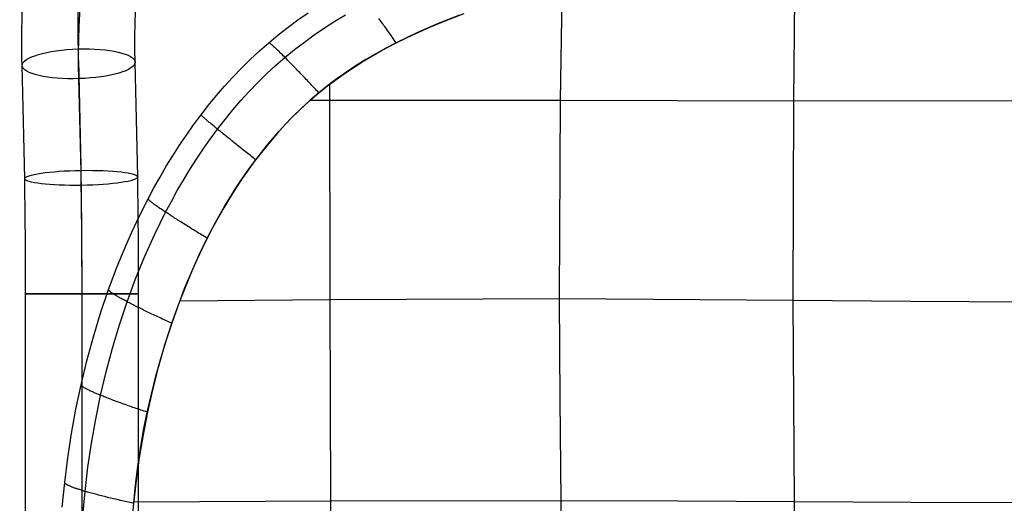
# Model space of a CAD drawing. Extents: x -383 to 1849, y -1185 to -529.
# Tile 621 of 656: x 435 to 713, y -866 to -729. Entities that reach past the tile are written whole.
import ezdxf

# ---------------------------------------------------------------- set-up
doc = ezdxf.new("R2010")
doc.units = 0
doc.layers.add('PREDEFINITO', color=7, linetype='CONTINUOUS')

msp = doc.modelspace()

# ---------------------------------------------------------------- linework, layer by layer
at = {"layer": 'PREDEFINITO'}
for p, q in [((653.88, -752.34, 447.15), (654.21, -708.52, 440.91)), ((587.83, -752.19, 444.13), (588.3, -719.14, 440.28)), ((513.48, -729.4, 419.69), (516.36, -727.39, 419.69)), ((510.66, -731.48, 419.69), (513.48, -729.4, 419.69)), ((521, -731.69, 433.22), (523.93, -729.81, 433.24)), ((523.93, -729.81, 433.24), (526.91, -728, 433.25)), ((536.67, -729.42, 437.43), (536.4, -729.06, 437.21)), ((536.93, -729.78, 437.65), (536.67, -729.42, 437.43)), ((537.2, -730.14, 437.85), (536.93, -729.78, 437.65)), ((537.47, -730.51, 438.05), (537.2, -730.14, 437.85)), ((550.77, -731.49, 439.92), (555.61, -729.48, 439.97)), ((559.23, -728.08, 440), (553.15, -730.47, 439.94)), ((555.61, -729.48, 439.97), (560.49, -727.6, 440.01)), ((507.89, -733.65, 419.69), (510.66, -731.48, 419.69)), ((518.11, -733.66, 433.21), (521, -731.69, 433.22)), ((537.73, -730.88, 438.24), (537.47, -730.51, 438.05)), ((538.01, -731.25, 438.42), (537.73, -730.88, 438.24)), ((538.28, -731.63, 438.59), (538.01, -731.25, 438.42)), ((538.55, -732.01, 438.75), (538.28, -731.63, 438.59)), ((538.82, -732.4, 438.9), (538.55, -732.01, 438.75)), ((539.09, -732.78, 439.04), (538.82, -732.4, 438.9)), ((539.37, -733.17, 439.17), (539.09, -732.78, 439.04)), ((547.16, -733.08, 439.89), (544.2, -734.47, 439.86)), ((545.98, -733.64, 439.88), (550.77, -731.49, 439.92)), ((550.14, -731.75, 439.92), (547.16, -733.08, 439.89)), ((553.15, -730.47, 439.94), (550.14, -731.75, 439.92)), ((505.19, -735.89, 419.69), (507.89, -733.65, 419.69)), ((512.51, -737.85, 433.19), (515.28, -735.71, 433.2)), ((515.28, -735.71, 433.2), (518.11, -733.66, 433.21)), ((539.64, -733.56, 439.29), (539.37, -733.17, 439.17)), ((539.91, -733.95, 439.41), (539.64, -733.56, 439.29)), ((540.19, -734.34, 439.51), (539.91, -733.95, 439.41)), ((540.46, -734.74, 439.61), (540.19, -734.34, 439.51)), ((540.73, -735.13, 439.69), (540.46, -734.74, 439.61)), ((541.01, -735.53, 439.77), (540.73, -735.13, 439.69)), ((541.28, -735.93, 439.84), (541.01, -735.53, 439.77)), ((541.27, -735.94, 439.84), (545.98, -733.64, 439.88)), ((544.2, -734.47, 439.86), (541.28, -735.93, 439.84)), ((499.99, -740.62, 419.69), (502.56, -738.22, 419.69)), ((502.56, -738.22, 419.69), (505.19, -735.89, 419.69)), ((505.22, -735.9, 420.15), (505.19, -735.89, 419.69)), ((505.26, -735.91, 420.62), (505.22, -735.9, 420.15)), ((505.3, -735.93, 421.08), (505.26, -735.91, 420.62)), ((505.36, -735.96, 421.55), (505.3, -735.93, 421.08)), ((505.42, -736, 422.02), (505.36, -735.96, 421.55)), ((505.49, -736.04, 422.49), (505.42, -736, 422.02)), ((505.56, -736.1, 422.95), (505.49, -736.04, 422.49)), ((505.65, -736.16, 423.42), (505.56, -736.1, 422.95)), ((505.74, -736.23, 423.88), (505.65, -736.16, 423.42)), ((505.84, -736.31, 424.34), (505.74, -736.23, 423.88)), ((505.95, -736.4, 424.8), (505.84, -736.31, 424.34)), ((506.07, -736.5, 425.26), (505.95, -736.4, 424.8)), ((506.19, -736.61, 425.71), (506.07, -736.5, 425.26)), ((506.32, -736.72, 426.16), (506.19, -736.61, 425.71)), ((506.46, -736.85, 426.61), (506.32, -736.72, 426.16)), ((506.61, -736.98, 427.05), (506.46, -736.85, 426.61)), ((506.76, -737.12, 427.48), (506.61, -736.98, 427.05)), ((506.92, -737.27, 427.91), (506.76, -737.12, 427.48)), ((507.09, -737.42, 428.34), (506.92, -737.27, 427.91)), ((507.26, -737.59, 428.76), (507.09, -737.42, 428.34)), ((507.44, -737.76, 429.17), (507.26, -737.59, 428.76)), ((507.63, -737.93, 429.57), (507.44, -737.76, 429.17)), ((507.82, -738.12, 429.97), (507.63, -737.93, 429.57)), ((508.02, -738.31, 430.36), (507.82, -738.12, 429.97)), ((508.23, -738.51, 430.75), (508.02, -738.31, 430.36)), ((508.44, -738.72, 431.12), (508.23, -738.51, 430.75)), ((509.8, -740.07, 433.18), (512.51, -737.85, 433.19)), ((534.38, -739.69, 439.78), (536.65, -738.4, 439.8)), ((538.38, -737.44, 439.81), (535.52, -739.02, 439.79)), ((536.65, -738.4, 439.8), (538.95, -737.15, 439.82)), ((541.28, -735.93, 439.84), (538.38, -737.44, 439.81)), ((538.95, -737.15, 439.82), (541.27, -735.94, 439.84)), ((497.5, -743.09, 419.69), (499.99, -740.62, 419.69)), ((507.16, -742.38, 433.18), (509.8, -740.07, 433.18)), ((508.65, -738.93, 431.49), (508.44, -738.72, 431.12)), ((508.87, -739.15, 431.84), (508.65, -738.93, 431.49)), ((509.1, -739.37, 432.19), (508.87, -739.15, 431.84)), ((509.33, -739.6, 432.53), (509.1, -739.37, 432.19)), ((509.56, -739.83, 432.86), (509.33, -739.6, 432.53)), ((509.8, -740.07, 433.18), (509.56, -739.83, 432.86)), ((510.05, -740.32, 433.5), (509.8, -740.07, 433.18)), ((510.3, -740.58, 433.82), (510.05, -740.32, 433.5)), ((510.56, -740.84, 434.13), (510.3, -740.58, 433.82)), ((510.83, -741.11, 434.44), (510.56, -740.84, 434.13)), ((511.09, -741.38, 434.73), (510.83, -741.11, 434.44)), ((511.36, -741.66, 435.02), (511.09, -741.38, 434.73)), ((532.71, -740.68, 439.77), (529.93, -742.4, 439.75)), ((529.93, -742.42, 439.75), (532.14, -741.03, 439.76)), ((532.14, -741.03, 439.76), (534.38, -739.69, 439.78)), ((535.52, -739.02, 439.79), (532.71, -740.68, 439.77)), ((495.07, -745.62, 419.69), (497.5, -743.09, 419.69)), ((504.6, -744.76, 433.17), (507.16, -742.38, 433.18)), ((511.64, -741.94, 435.31), (511.36, -741.66, 435.02)), ((511.92, -742.23, 435.58), (511.64, -741.94, 435.31)), ((512.2, -742.52, 435.85), (511.92, -742.23, 435.58)), ((512.49, -742.82, 436.12), (512.2, -742.52, 435.85)), ((512.78, -743.12, 436.37), (512.49, -742.82, 436.12)), ((513.07, -743.42, 436.62), (512.78, -743.12, 436.37)), ((513.37, -743.73, 436.85), (513.07, -743.42, 436.62)), ((513.67, -744.04, 437.08), (513.37, -743.73, 436.85)), ((513.97, -744.36, 437.3), (513.67, -744.04, 437.08)), ((527.21, -744.2, 439.73), (524.54, -746.08, 439.72)), ((525.61, -745.33, 439.72), (527.75, -743.85, 439.74)), ((529.93, -742.4, 439.75), (527.21, -744.2, 439.73)), ((527.75, -743.85, 439.74), (529.93, -742.42, 439.75)), ((492.71, -748.23, 419.69), (495.07, -745.62, 419.69)), ((502.1, -747.21, 433.17), (504.6, -744.76, 433.17)), ((514.28, -744.68, 437.52), (513.97, -744.36, 437.3)), ((514.59, -745, 437.72), (514.28, -744.68, 437.52)), ((514.9, -745.32, 437.92), (514.59, -745, 437.72)), ((515.21, -745.65, 438.1), (514.9, -745.32, 437.92)), ((515.52, -745.98, 438.28), (515.21, -745.65, 438.1)), ((515.84, -746.32, 438.45), (515.52, -745.98, 438.28)), ((516.16, -746.65, 438.61), (515.84, -746.32, 438.45)), ((516.48, -746.99, 438.76), (516.16, -746.65, 438.61)), ((516.8, -747.33, 438.9), (516.48, -746.99, 438.76)), ((521.43, -748.44, 439.7), (523.5, -746.86, 439.71)), ((524.54, -746.08, 439.72), (521.93, -748.04, 439.7)), ((523.5, -746.86, 439.71), (525.61, -745.33, 439.72)), ((490.42, -750.89, 419.69), (492.71, -748.23, 419.69)), ((497.34, -752.31, 433.18), (499.68, -749.73, 433.17)), ((499.68, -749.73, 433.17), (502.1, -747.21, 433.17)), ((517.12, -747.67, 439.03), (516.8, -747.33, 438.9)), ((517.44, -748.01, 439.15), (517.12, -747.67, 439.03)), ((517.76, -748.36, 439.27), (517.44, -748.01, 439.15)), ((518.09, -748.7, 439.37), (517.76, -748.36, 439.27)), ((518.41, -749.05, 439.47), (518.09, -748.7, 439.37)), ((518.73, -749.39, 439.55), (518.41, -749.05, 439.47)), ((519.06, -749.74, 439.63), (518.73, -749.39, 439.55)), ((519.38, -750.09, 439.69), (519.06, -749.74, 439.63)), ((521.93, -748.04, 439.7), (519.38, -750.09, 439.7)), ((519.41, -750.07, 439.7), (521.43, -748.44, 439.7)), ((522.6, -808.63, 444.21), (522.48, -747.62, 439.71)), ((488.19, -753.6, 419.69), (490.42, -750.89, 419.69)), ((495.06, -754.95, 433.18), (497.34, -752.31, 433.18)), ((516.9, -752.22, 439.69), (514.49, -754.43, 439.69)), ((515.49, -753.5, 439.69), (517.43, -751.76, 439.69)), ((519.38, -750.09, 439.7), (516.9, -752.22, 439.69)), ((517, -752.13, 439.69), (587.83, -752.19, 444.13)), ((517.43, -751.76, 439.69), (519.41, -750.07, 439.7)), ((587.51, -808.39, 449.53), (587.83, -752.19, 444.13)), ((587.83, -752.19, 444.13), (653.88, -752.34, 447.15)), ((653.74, -780.43, 450.46), (653.88, -752.34, 447.15)), ((653.88, -752.34, 447.15), (720.21, -752.3, 448.32)), ((486.03, -756.37, 419.69), (488.19, -753.6, 419.69)), ((492.85, -757.65, 433.19), (495.06, -754.95, 433.18)), ((511.74, -757.13, 439.69), (513.59, -755.29, 439.69)), ((514.49, -754.43, 439.69), (512.16, -756.71, 439.69)), ((513.59, -755.29, 439.69), (515.49, -753.5, 439.69)), ((483.94, -759.19, 419.69), (486.03, -756.37, 419.69)), ((486.04, -756.4, 420.15), (486.03, -756.37, 419.69)), ((486.06, -756.42, 420.62), (486.04, -756.4, 420.15)), ((486.09, -756.46, 421.09), (486.06, -756.42, 420.62)), ((486.13, -756.5, 421.55), (486.09, -756.46, 421.09)), ((486.18, -756.55, 422.02), (486.13, -756.5, 421.55)), ((486.24, -756.61, 422.49), (486.18, -756.55, 422.02)), ((486.31, -756.67, 422.95), (486.24, -756.61, 422.49)), ((486.38, -756.74, 423.42), (486.31, -756.67, 422.95)), ((486.47, -756.82, 423.88), (486.38, -756.74, 423.42)), ((486.56, -756.91, 424.35), (486.47, -756.82, 423.88)), ((486.66, -757, 424.81), (486.56, -756.91, 424.35)), ((486.78, -757.1, 425.26), (486.66, -757, 424.81)), ((486.9, -757.21, 425.72), (486.78, -757.1, 425.26)), ((487.03, -757.32, 426.17), (486.9, -757.21, 425.72)), ((487.17, -757.44, 426.61), (487.03, -757.32, 426.17)), ((487.31, -757.57, 427.05), (487.17, -757.44, 426.61)), ((487.47, -757.7, 427.49), (487.31, -757.57, 427.05)), ((487.64, -757.84, 427.92), (487.47, -757.7, 427.49)), ((487.81, -757.99, 428.34), (487.64, -757.84, 427.92)), ((487.99, -758.14, 428.76), (487.81, -757.99, 428.34)), ((488.18, -758.3, 429.18), (487.99, -758.14, 428.76)), ((490.72, -760.4, 433.19), (492.85, -757.65, 433.19)), ((512.16, -756.71, 439.69), (509.89, -759.06, 439.69)), ((509.93, -759.01, 439.69), (511.74, -757.13, 439.69)), ((481.91, -762.06, 419.69), (483.94, -759.19, 419.69)), ((488.38, -758.47, 429.58), (488.18, -758.3, 429.18)), ((488.58, -758.64, 429.98), (488.38, -758.47, 429.58)), ((488.79, -758.81, 430.37), (488.58, -758.64, 429.98)), ((488.65, -763.2, 433.2), (490.72, -760.4, 433.19)), ((489.01, -759, 430.75), (488.79, -758.81, 430.37)), ((489.24, -759.18, 431.13), (489.01, -759, 430.75)), ((489.47, -759.38, 431.49), (489.24, -759.18, 431.13)), ((489.71, -759.57, 431.85), (489.47, -759.38, 431.49)), ((489.95, -759.77, 432.2), (489.71, -759.57, 431.85)), ((490.2, -759.98, 432.54), (489.95, -759.77, 432.2)), ((490.46, -760.19, 432.87), (490.2, -759.98, 432.54)), ((490.72, -760.4, 433.19), (490.46, -760.19, 432.87)), ((490.99, -760.63, 433.52), (490.72, -760.4, 433.19)), ((491.27, -760.85, 433.83), (490.99, -760.63, 433.52)), ((491.55, -761.09, 434.14), (491.27, -760.85, 433.83)), ((506.44, -762.91, 439.7), (508.16, -760.94, 439.69)), ((509.89, -759.06, 439.69), (507.69, -761.48, 439.7)), ((508.16, -760.94, 439.69), (509.93, -759.01, 439.69)), ((479.95, -764.97, 419.69), (481.91, -762.06, 419.69)), ((486.65, -766.04, 433.21), (488.65, -763.2, 433.2)), ((491.84, -761.32, 434.45), (491.55, -761.09, 434.14)), ((492.14, -761.56, 434.75), (491.84, -761.32, 434.45)), ((492.44, -761.81, 435.04), (492.14, -761.56, 434.75)), ((492.74, -762.06, 435.32), (492.44, -761.81, 435.04)), ((493.06, -762.31, 435.6), (492.74, -762.06, 435.32)), ((493.37, -762.56, 435.87), (493.06, -762.31, 435.6)), ((493.69, -762.82, 436.13), (493.37, -762.56, 435.87)), ((494.01, -763.08, 436.39), (493.69, -762.82, 436.13)), ((494.34, -763.35, 436.63), (494.01, -763.08, 436.39)), ((494.68, -763.62, 436.87), (494.34, -763.35, 436.63)), ((495.01, -763.89, 437.1), (494.68, -763.62, 436.87)), ((504.76, -764.91, 439.71), (506.44, -762.91, 439.7)), ((507.69, -761.48, 439.7), (505.56, -763.96, 439.71)), ((478.05, -767.92, 419.69), (479.95, -764.97, 419.69)), ((484.72, -768.93, 433.22), (486.65, -766.04, 433.21)), ((495.35, -764.16, 437.32), (495.01, -763.89, 437.1)), ((495.7, -764.44, 437.54), (495.35, -764.16, 437.32)), ((496.04, -764.72, 437.74), (495.7, -764.44, 437.54)), ((496.39, -765, 437.94), (496.04, -764.72, 437.74)), ((496.75, -765.28, 438.13), (496.39, -765, 437.94)), ((497.1, -765.57, 438.3), (496.75, -765.28, 438.13)), ((497.46, -765.85, 438.47), (497.1, -765.57, 438.3)), ((497.82, -766.14, 438.63), (497.46, -765.85, 438.47)), ((498.18, -766.43, 438.79), (497.82, -766.14, 438.63)), ((498.55, -766.72, 438.93), (498.18, -766.43, 438.79)), ((503.5, -766.49, 439.72), (501.5, -769.08, 439.73)), ((503.12, -766.96, 439.71), (504.76, -764.91, 439.71)), ((505.56, -763.96, 439.71), (503.5, -766.49, 439.72)), ((476.21, -770.92, 419.69), (478.05, -767.92, 419.69)), ((482.85, -771.85, 433.23), (484.72, -768.93, 433.22)), ((498.91, -767.02, 439.06), (498.55, -766.72, 438.93)), ((499.28, -767.31, 439.18), (498.91, -767.02, 439.06)), ((499.65, -767.6, 439.3), (499.28, -767.31, 439.18)), ((501.5, -769.08, 439.73), (499.57, -771.71, 439.74)), ((500.02, -767.9, 439.4), (499.65, -767.6, 439.3)), ((499.96, -771.15, 439.73), (501.52, -769.04, 439.72)), ((500.39, -768.19, 439.5), (500.02, -767.9, 439.4)), ((500.76, -768.49, 439.58), (500.39, -768.19, 439.5)), ((501.13, -768.78, 439.66), (500.76, -768.49, 439.58)), ((501.5, -769.08, 439.73), (501.13, -768.78, 439.66)), ((501.52, -769.04, 439.72), (503.12, -766.96, 439.71)), ((474.44, -773.95, 419.69), (476.21, -770.92, 419.69)), ((481.05, -774.82, 433.24), (482.85, -771.85, 433.23)), ((499.57, -771.71, 439.74), (497.71, -774.39, 439.75)), ((498.45, -773.29, 439.74), (499.96, -771.15, 439.73)), ((472.72, -777.01, 419.69), (474.44, -773.95, 419.69)), ((479.31, -777.81, 433.25), (481.05, -774.82, 433.24)), ((497.71, -774.39, 439.75), (495.9, -777.12, 439.77)), ((496.97, -775.46, 439.75), (498.45, -773.29, 439.74)), ((471.07, -780.11, 419.69), (472.72, -777.01, 419.69)), ((494.15, -779.88, 439.78), (495.54, -777.66, 439.77)), ((495.9, -777.12, 439.77), (494.17, -779.88, 439.78)), ((495.54, -777.66, 439.77), (496.97, -775.46, 439.75)), ((469.47, -783.24, 419.69), (471.07, -780.11, 419.69)), ((471.07, -780.15, 420.15), (471.07, -780.11, 419.69)), ((471.09, -780.18, 420.62), (471.07, -780.15, 420.15)), ((471.11, -780.23, 421.09), (471.09, -780.18, 420.62)), ((471.15, -780.28, 421.56), (471.11, -780.23, 421.09)), ((471.19, -780.34, 422.03), (471.15, -780.28, 421.56)), ((471.25, -780.4, 422.5), (471.19, -780.34, 422.03)), ((471.31, -780.47, 422.97), (471.25, -780.4, 422.5)), ((471.39, -780.55, 423.44), (471.31, -780.47, 422.97)), ((477.63, -780.85, 433.26), (479.31, -777.81, 433.25)), ((494.17, -779.88, 439.78), (492.49, -782.68, 439.8)), ((492.8, -782.12, 439.8), (494.15, -779.88, 439.78)), ((653.71, -808.86, 453.26), (653.74, -780.43, 450.46)), ((467.93, -786.4, 419.69), (469.47, -783.24, 419.69)), ((471.48, -780.63, 423.9), (471.39, -780.55, 423.44)), ((471.57, -780.71, 424.37), (471.48, -780.63, 423.9)), ((471.68, -780.81, 424.83), (471.57, -780.71, 424.37)), ((471.79, -780.9, 425.29), (471.68, -780.81, 424.83)), ((471.92, -781.01, 425.75), (471.79, -780.9, 425.29)), ((472.06, -781.12, 426.2), (471.92, -781.01, 425.75)), ((472.2, -781.23, 426.65), (472.06, -781.12, 426.2)), ((472.36, -781.35, 427.09), (472.2, -781.23, 426.65)), ((472.52, -781.48, 427.53), (472.36, -781.35, 427.09)), ((472.7, -781.61, 427.96), (472.52, -781.48, 427.53)), ((472.88, -781.75, 428.39), (472.7, -781.61, 427.96)), ((473.08, -781.89, 428.81), (472.88, -781.75, 428.39)), ((473.28, -782.03, 429.22), (473.08, -781.89, 428.81)), ((473.49, -782.19, 429.63), (473.28, -782.03, 429.22)), ((473.71, -782.34, 430.03), (473.49, -782.19, 429.63)), ((473.93, -782.5, 430.43), (473.71, -782.34, 430.03)), ((474.17, -782.66, 430.81), (473.93, -782.5, 430.43)), ((474.41, -782.83, 431.19), (474.17, -782.66, 430.81)), ((474.66, -783, 431.56), (474.41, -782.83, 431.19)), ((474.92, -783.18, 431.92), (474.66, -783, 431.56)), ((475.18, -783.36, 432.27), (474.92, -783.18, 431.92)), ((476.01, -783.91, 433.27), (477.63, -780.85, 433.26)), ((490.22, -786.67, 439.83), (492.8, -782.12, 439.8)), ((492.49, -782.68, 439.8), (490.87, -785.52, 439.82)), ((474.45, -787, 433.28), (476.01, -783.91, 433.27)), ((475.45, -783.54, 432.61), (475.18, -783.36, 432.27)), ((475.73, -783.72, 432.94), (475.45, -783.54, 432.61)), ((476.01, -783.91, 433.27), (475.73, -783.72, 432.94)), ((476.31, -784.1, 433.59), (476.01, -783.91, 433.27)), ((476.61, -784.3, 433.91), (476.31, -784.1, 433.59)), ((476.92, -784.51, 434.22), (476.61, -784.3, 433.91)), ((477.23, -784.71, 434.53), (476.92, -784.51, 434.22)), ((477.55, -784.92, 434.83), (477.23, -784.71, 434.53)), ((477.88, -785.13, 435.13), (477.55, -784.92, 434.83)), ((478.21, -785.35, 435.41), (477.88, -785.13, 435.13)), ((478.55, -785.57, 435.69), (478.21, -785.35, 435.41)), ((478.9, -785.79, 435.96), (478.55, -785.57, 435.69)), ((479.24, -786.01, 436.23), (478.9, -785.79, 435.96)), ((479.6, -786.23, 436.48), (479.24, -786.01, 436.23)), ((490.87, -785.52, 439.82), (489.31, -788.39, 439.84)), ((466.45, -789.58, 419.69), (467.93, -786.4, 419.69)), ((472.95, -790.12, 433.29), (474.45, -787, 433.28)), ((479.96, -786.46, 436.73), (479.6, -786.23, 436.48)), ((480.32, -786.69, 436.97), (479.96, -786.46, 436.73)), ((480.69, -786.92, 437.21), (480.32, -786.69, 436.97)), ((481.06, -787.16, 437.43), (480.69, -786.92, 437.21)), ((481.43, -787.39, 437.64), (481.06, -787.16, 437.43)), ((481.81, -787.63, 437.85), (481.43, -787.39, 437.64)), ((482.2, -787.87, 438.05), (481.81, -787.63, 437.85)), ((482.58, -788.11, 438.24), (482.2, -787.87, 438.05)), ((482.97, -788.35, 438.42), (482.58, -788.11, 438.24)), ((483.36, -788.59, 438.59), (482.97, -788.35, 438.42)), ((483.76, -788.84, 438.75), (483.36, -788.59, 438.59)), ((484.16, -789.08, 438.9), (483.76, -788.84, 438.75)), ((487.79, -791.29, 439.86), (490.22, -786.67, 439.83)), ((489.31, -788.39, 439.84), (487.81, -791.29, 439.86)), ((465.03, -792.79, 419.69), (466.45, -789.58, 419.69)), ((471.51, -793.26, 433.3), (472.95, -790.12, 433.29)), ((484.56, -789.32, 439.05), (484.16, -789.08, 438.9)), ((484.96, -789.57, 439.18), (484.56, -789.32, 439.05)), ((485.36, -789.82, 439.3), (484.96, -789.57, 439.18)), ((485.77, -790.06, 439.42), (485.36, -789.82, 439.3)), ((485.52, -795.99, 439.89), (487.79, -791.29, 439.86)), ((486.17, -790.31, 439.53), (485.77, -790.06, 439.42)), ((486.58, -790.56, 439.62), (486.17, -790.31, 439.53)), ((487.81, -791.29, 439.86), (486.36, -794.22, 439.88)), ((486.99, -790.8, 439.71), (486.58, -790.56, 439.62)), ((487.4, -791.05, 439.79), (486.99, -790.8, 439.71)), ((487.81, -791.29, 439.86), (487.4, -791.05, 439.79)), ((462.34, -799.28, 419.69), (465.03, -792.79, 419.69)), ((470.12, -796.42, 433.31), (471.51, -793.26, 433.3)), ((486.36, -794.22, 439.88), (484.97, -797.18, 439.9)), ((467.52, -802.82, 433.34), (470.12, -796.42, 433.31)), ((483.39, -800.75, 439.93), (485.52, -795.99, 439.89)), ((484.97, -797.18, 439.9), (483.63, -800.16, 439.92)), ((459.88, -805.86, 419.69), (462.34, -799.28, 419.69)), ((481.39, -805.56, 439.96), (483.39, -800.75, 439.93)), ((483.63, -800.16, 439.92), (482.35, -803.16, 439.94)), ((465.13, -809.3, 433.37), (467.52, -802.82, 433.34)), ((479.53, -810.44, 440), (481.39, -805.56, 439.96)), ((482.35, -803.16, 439.94), (479.94, -809.24, 439.99)), ((468.36, -807.08, 663.88), (436.36, -807.08, 663.88)), ((436.36, -1016.52, 663.88), (436.36, -807.08, 663.88)), ((468.36, -807.08, 663.88), (436.36, -807.08, 663.88)), ((452.36, -807.08, 647.88), (452.36, -807.08, 679.88)), ((452.36, -1016.52, 679.88), (452.36, -807.08, 679.88)), ((452.36, -1016.52, 647.88), (452.36, -807.08, 647.88)), ((452.36, -807.08, 679.88), (452.36, -807.08, 647.88)), ((457.62, -812.51, 419.69), (459.88, -805.86, 419.69)), ((459.88, -805.9, 420.16), (459.88, -805.86, 419.69)), ((459.9, -805.95, 420.63), (459.88, -805.9, 420.16)), ((459.92, -806, 421.1), (459.9, -805.95, 420.63)), ((459.96, -806.05, 421.57), (459.92, -806, 421.1)), ((460.01, -806.11, 422.05), (459.96, -806.05, 421.57)), ((460.07, -806.18, 422.52), (460.01, -806.11, 422.05)), ((460.13, -806.25, 422.99), (460.07, -806.18, 422.52)), ((460.21, -806.32, 423.46), (460.13, -806.25, 422.99)), ((460.31, -806.4, 423.93), (460.21, -806.32, 423.46)), ((460.41, -806.48, 424.4), (460.31, -806.4, 423.93)), ((460.52, -806.57, 424.86), (460.41, -806.48, 424.4)), ((460.64, -806.66, 425.33), (460.52, -806.57, 424.86)), ((460.78, -806.76, 425.79), (460.64, -806.66, 425.33)), ((460.92, -806.86, 426.24), (460.78, -806.76, 425.79)), ((461.07, -806.97, 426.69), (460.92, -806.86, 426.24)), ((461.24, -807.07, 427.14), (461.07, -806.97, 426.69)), ((461.42, -807.19, 427.58), (461.24, -807.07, 427.14)), ((461.6, -807.31, 428.02), (461.42, -807.19, 427.58)), ((461.8, -807.43, 428.45), (461.6, -807.31, 428.02)), ((462, -807.55, 428.87), (461.8, -807.43, 428.45)), ((462.22, -807.68, 429.29), (462, -807.55, 428.87)), ((462.44, -807.81, 429.7), (462.22, -807.68, 429.29)), ((462.68, -807.95, 430.1), (462.44, -807.81, 429.7)), ((462.92, -808.09, 430.5), (462.68, -807.95, 430.1)), ((463.17, -808.23, 430.89), (462.92, -808.09, 430.5)), ((463.43, -808.38, 431.27), (463.17, -808.23, 430.89)), ((468.36, -1016.52, 663.88), (468.36, -807.08, 663.88)), ((462.95, -815.84, 433.39), (465.13, -809.3, 433.37)), ((463.69, -808.52, 431.64), (463.43, -808.38, 431.27)), ((463.97, -808.67, 432), (463.69, -808.52, 431.64)), ((464.25, -808.83, 432.36), (463.97, -808.67, 432)), ((464.54, -808.98, 432.7), (464.25, -808.83, 432.36)), ((464.83, -809.14, 433.04), (464.54, -808.98, 432.7)), ((465.13, -809.3, 433.37), (464.83, -809.14, 433.04)), ((465.45, -809.46, 433.69), (465.13, -809.3, 433.37)), ((465.77, -809.63, 434.02), (465.45, -809.46, 433.69)), ((466.1, -809.8, 434.33), (465.77, -809.63, 434.02)), ((466.44, -809.98, 434.64), (466.1, -809.8, 434.33)), ((466.78, -810.15, 434.95), (466.44, -809.98, 434.64)), ((467.13, -810.33, 435.24), (466.78, -810.15, 434.95)), ((467.48, -810.51, 435.53), (467.13, -810.33, 435.24)), ((467.85, -810.69, 435.81), (467.48, -810.51, 435.53)), ((468.21, -810.88, 436.09), (467.85, -810.69, 435.81)), ((468.58, -811.06, 436.35), (468.21, -810.88, 436.09)), ((468.96, -811.25, 436.61), (468.58, -811.06, 436.35)), ((479.94, -809.24, 439.99), (477.74, -815.39, 440.04)), ((477.79, -815.36, 440.04), (479.53, -810.44, 440)), ((480.01, -809.06, 439.98), (522.6, -808.63, 444.21)), ((522.6, -808.63, 444.21), (587.51, -808.39, 449.53)), ((522.77, -865.72, 447.27), (522.6, -808.63, 444.21)), ((587.69, -836.95, 451.65), (587.51, -808.39, 449.53)), ((587.51, -808.39, 449.53), (653.71, -808.86, 453.26)), ((653.82, -837.37, 455.48), (653.71, -808.86, 453.26)), ((653.71, -808.86, 453.26), (686.95, -809.17, 454.29)), ((686.95, -809.17, 454.29), (720.21, -809.31, 454.66)), ((455.58, -819.23, 419.69), (457.62, -812.51, 419.69)), ((469.35, -811.44, 436.87), (468.96, -811.25, 436.61)), ((469.73, -811.63, 437.11), (469.35, -811.44, 436.87)), ((470.13, -811.82, 437.34), (469.73, -811.63, 437.11)), ((470.52, -812.01, 437.57), (470.13, -811.82, 437.34)), ((470.92, -812.21, 437.79), (470.52, -812.01, 437.57)), ((471.33, -812.4, 438), (470.92, -812.21, 437.79)), ((471.74, -812.6, 438.2), (471.33, -812.4, 438)), ((472.15, -812.8, 438.39), (471.74, -812.6, 438.2)), ((472.57, -812.99, 438.57), (472.15, -812.8, 438.39)), ((472.99, -813.19, 438.74), (472.57, -812.99, 438.57)), ((473.41, -813.39, 438.91), (472.99, -813.19, 438.74)), ((473.84, -813.59, 439.06), (473.41, -813.39, 438.91)), ((474.26, -813.79, 439.21), (473.84, -813.59, 439.06)), ((474.69, -813.99, 439.35), (474.26, -813.79, 439.21)), ((460.97, -822.45, 433.42), (462.95, -815.84, 433.39)), ((475.12, -814.19, 439.47), (474.69, -813.99, 439.35)), ((475.56, -814.39, 439.59), (475.12, -814.19, 439.47)), ((475.99, -814.59, 439.7), (475.56, -814.39, 439.59)), ((477.74, -815.39, 440.04), (475.73, -821.6, 440.09)), ((476.43, -814.79, 439.8), (475.99, -814.59, 439.7)), ((476.16, -820.33, 440.08), (477.79, -815.36, 440.04)), ((476.86, -814.99, 439.89), (476.43, -814.79, 439.8)), ((477.3, -815.19, 439.97), (476.86, -814.99, 439.89)), ((477.74, -815.39, 440.04), (477.3, -815.19, 439.97)), ((453.73, -826.01, 419.69), (455.58, -819.23, 419.69)), ((475.73, -821.6, 440.09), (473.92, -827.88, 440.14)), ((474.65, -825.33, 440.12), (476.16, -820.33, 440.08)), ((459.2, -829.11, 433.45), (460.97, -822.45, 433.42)), ((452.08, -832.84, 419.69), (453.73, -826.01, 419.69)), ((473.26, -830.38, 440.16), (474.65, -825.33, 440.12)), ((457.62, -835.82, 433.48), (459.2, -829.11, 433.45)), ((471.98, -835.45, 440.2), (473.26, -830.38, 440.16)), ((473.92, -827.88, 440.14), (472.3, -834.21, 440.2)), ((450.63, -839.71, 419.69), (452.08, -832.84, 419.69)), ((452.09, -832.88, 420.16), (452.08, -832.84, 419.69)), ((452.1, -832.93, 420.63), (452.09, -832.88, 420.16)), ((452.13, -832.98, 421.11), (452.1, -832.93, 420.63)), ((452.17, -833.04, 421.59), (452.13, -832.98, 421.11)), ((452.22, -833.1, 422.06), (452.17, -833.04, 421.59)), ((452.28, -833.16, 422.54), (452.22, -833.1, 422.06)), ((452.36, -833.22, 423.01), (452.28, -833.16, 422.54)), ((452.44, -833.29, 423.49), (452.36, -833.22, 423.01)), ((452.54, -833.37, 423.96), (452.44, -833.29, 423.49)), ((452.64, -833.44, 424.43), (452.54, -833.37, 423.96)), ((452.76, -833.52, 424.9), (452.64, -833.44, 424.43)), ((452.89, -833.61, 425.37), (452.76, -833.52, 424.9)), ((453.03, -833.69, 425.83), (452.89, -833.61, 425.37)), ((453.19, -833.78, 426.29), (453.03, -833.69, 425.83)), ((453.35, -833.87, 426.74), (453.19, -833.78, 426.29)), ((453.52, -833.97, 427.19), (453.35, -833.87, 426.74)), ((453.71, -834.07, 427.64), (453.52, -833.97, 427.19)), ((453.9, -834.17, 428.08), (453.71, -834.07, 427.64)), ((454.11, -834.27, 428.51), (453.9, -834.17, 428.08)), ((454.33, -834.38, 428.94), (454.11, -834.27, 428.51)), ((454.55, -834.49, 429.36), (454.33, -834.38, 428.94)), ((454.79, -834.6, 429.78), (454.55, -834.49, 429.36)), ((455.03, -834.71, 430.18), (454.79, -834.6, 429.78)), ((455.29, -834.83, 430.58), (455.03, -834.71, 430.18)), ((455.55, -834.95, 430.98), (455.29, -834.83, 430.58)), ((455.82, -835.07, 431.36), (455.55, -834.95, 430.98)), ((456.1, -835.19, 431.74), (455.82, -835.07, 431.36)), ((456.39, -835.31, 432.1), (456.1, -835.19, 431.74)), ((456.23, -842.57, 433.5), (457.62, -835.82, 433.48)), ((456.69, -835.44, 432.46), (456.39, -835.31, 432.1)), ((456.99, -835.56, 432.81), (456.69, -835.44, 432.46)), ((457.3, -835.69, 433.15), (456.99, -835.56, 432.81)), ((457.62, -835.82, 433.48), (457.3, -835.69, 433.15)), ((457.95, -835.96, 433.81), (457.62, -835.82, 433.48)), ((458.29, -836.09, 434.14), (457.95, -835.96, 433.81)), ((458.64, -836.23, 434.45), (458.29, -836.09, 434.14)), ((470.82, -840.56, 440.24), (471.98, -835.45, 440.2)), ((472.3, -834.21, 440.2), (470.86, -840.58, 440.25)), ((458.99, -836.37, 434.77), (458.64, -836.23, 434.45)), ((459.35, -836.51, 435.08), (458.99, -836.37, 434.77)), ((459.72, -836.65, 435.38), (459.35, -836.51, 435.08)), ((460.09, -836.79, 435.67), (459.72, -836.65, 435.38)), ((460.47, -836.94, 435.95), (460.09, -836.79, 435.67)), ((460.86, -837.08, 436.23), (460.47, -836.94, 435.95)), ((461.25, -837.23, 436.5), (460.86, -837.08, 436.23)), ((461.64, -837.38, 436.77), (461.25, -837.23, 436.5)), ((462.05, -837.53, 437.02), (461.64, -837.38, 436.77)), ((462.45, -837.68, 437.27), (462.05, -837.53, 437.02)), ((462.87, -837.83, 437.5), (462.45, -837.68, 437.27)), ((463.28, -837.98, 437.73), (462.87, -837.83, 437.5)), ((463.71, -838.13, 437.96), (463.28, -837.98, 437.73)), ((464.13, -838.29, 438.17), (463.71, -838.13, 437.96)), ((464.56, -838.44, 438.37), (464.13, -838.29, 438.17)), ((465, -838.59, 438.57), (464.56, -838.44, 438.37)), ((465.43, -838.75, 438.75), (465, -838.59, 438.57)), ((465.87, -838.9, 438.93), (465.43, -838.75, 438.75)), ((466.32, -839.05, 439.1), (465.87, -838.9, 438.93)), ((588.02, -865.62, 453.27), (587.69, -836.95, 451.65)), ((654.02, -865.9, 457.09), (653.82, -837.37, 455.48)), ((449.37, -846.62, 419.69), (450.63, -839.71, 419.69)), ((466.76, -839.21, 439.25), (466.32, -839.05, 439.1)), ((467.21, -839.36, 439.4), (466.76, -839.21, 439.25)), ((467.66, -839.52, 439.54), (467.21, -839.36, 439.4)), ((468.12, -839.67, 439.67), (467.66, -839.52, 439.54)), ((468.57, -839.82, 439.79), (468.12, -839.67, 439.67)), ((469.03, -839.98, 439.9), (468.57, -839.82, 439.79)), ((469.49, -840.13, 440), (469.03, -839.98, 439.9)), ((469.94, -840.28, 440.09), (469.49, -840.13, 440)), ((470.86, -840.58, 440.25), (469.61, -846.99, 440.3)), ((469.79, -845.68, 440.28), (470.82, -840.56, 440.24)), ((470.4, -840.43, 440.18), (469.94, -840.28, 440.09)), ((470.86, -840.58, 440.25), (470.4, -840.43, 440.18)), ((455.04, -849.36, 433.53), (456.23, -842.57, 433.5)), ((448.31, -853.56, 419.69), (449.37, -846.62, 419.69)), ((469.61, -846.99, 440.3), (468.54, -853.44, 440.36)), ((468.88, -850.84, 440.33), (469.79, -845.68, 440.28)), ((454.03, -856.17, 433.56), (455.04, -849.36, 433.53)), ((468.11, -856.01, 440.37), (468.88, -850.84, 440.33)), ((447.45, -860.53, 419.69), (448.31, -853.56, 419.69)), ((468.54, -853.44, 440.36), (467.65, -859.91, 440.41)), ((453.22, -863.01, 433.59), (454.03, -856.17, 433.56)), ((467.47, -861.19, 440.42), (468.11, -856.01, 440.37)), ((446.77, -867.52, 419.69), (447.45, -860.53, 419.69)), ((447.45, -860.58, 420.16), (447.45, -860.53, 419.69)), ((447.47, -860.63, 420.64), (447.45, -860.58, 420.16)), ((447.5, -860.68, 421.12), (447.47, -860.63, 420.64)), ((447.54, -860.74, 421.6), (447.5, -860.68, 421.12)), ((447.6, -860.79, 422.08), (447.54, -860.74, 421.6)), ((447.66, -860.85, 422.56), (447.6, -860.79, 422.08)), ((447.74, -860.91, 423.03), (447.66, -860.85, 422.56)), ((447.83, -860.98, 423.51), (447.74, -860.91, 423.03)), ((447.93, -861.04, 423.99), (447.83, -860.98, 423.51)), ((448.04, -861.11, 424.46), (447.93, -861.04, 423.99)), ((448.17, -861.18, 424.93), (448.04, -861.11, 424.46)), ((448.3, -861.25, 425.4), (448.17, -861.18, 424.93)), ((448.45, -861.33, 425.87), (448.3, -861.25, 425.4)), ((467.65, -859.91, 440.41), (466.95, -866.41, 440.46)), ((466.97, -866.39, 440.47), (467.47, -861.19, 440.42)), ((448.61, -861.4, 426.33), (448.45, -861.33, 425.87)), ((448.78, -861.48, 426.79), (448.61, -861.4, 426.33)), ((448.96, -861.56, 427.24), (448.78, -861.48, 426.79)), ((449.16, -861.64, 427.69), (448.96, -861.56, 427.24)), ((449.36, -861.72, 428.14), (449.16, -861.64, 427.69)), ((449.58, -861.81, 428.57), (449.36, -861.72, 428.14)), ((449.8, -861.89, 429.01), (449.58, -861.81, 428.57)), ((450.04, -861.98, 429.43), (449.8, -861.89, 429.01)), ((450.28, -862.07, 429.85), (450.04, -861.98, 429.43)), ((450.54, -862.16, 430.26), (450.28, -862.07, 429.85)), ((450.8, -862.25, 430.66), (450.54, -862.16, 430.26)), ((451.08, -862.35, 431.06), (450.8, -862.25, 430.66)), ((451.36, -862.44, 431.45), (451.08, -862.35, 431.06)), ((451.65, -862.53, 431.83), (451.36, -862.44, 431.45)), ((451.95, -862.63, 432.2), (451.65, -862.53, 431.83)), ((452.26, -862.72, 432.56), (451.95, -862.63, 432.2)), ((452.57, -862.82, 432.91), (452.26, -862.72, 432.56)), ((452.89, -862.92, 433.25), (452.57, -862.82, 432.91)), ((452.6, -869.88, 433.61), (453.22, -863.01, 433.59)), ((453.22, -863.01, 433.59), (452.89, -862.92, 433.25)), ((453.57, -863.12, 433.92), (453.22, -863.01, 433.59)), ((453.92, -863.22, 434.25), (453.57, -863.12, 433.92)), ((454.28, -863.32, 434.57), (453.92, -863.22, 434.25)), ((454.65, -863.42, 434.89), (454.28, -863.32, 434.57)), ((455.02, -863.53, 435.2), (454.65, -863.42, 434.89)), ((455.4, -863.63, 435.51), (455.02, -863.53, 435.2)), ((455.79, -863.74, 435.8), (455.4, -863.63, 435.51)), ((456.18, -863.84, 436.09), (455.79, -863.74, 435.8)), ((456.58, -863.95, 436.37), (456.18, -863.84, 436.09)), ((456.99, -864.06, 436.65), (456.58, -863.95, 436.37)), ((457.4, -864.17, 436.91), (456.99, -864.06, 436.65)), ((457.82, -864.27, 437.17), (457.4, -864.17, 436.91)), ((458.24, -864.38, 437.42), (457.82, -864.27, 437.17)), ((458.67, -864.49, 437.66), (458.24, -864.38, 437.42)), ((459.1, -864.6, 437.9), (458.67, -864.49, 437.66)), ((459.54, -864.71, 438.12), (459.1, -864.6, 437.9)), ((459.98, -864.81, 438.34), (459.54, -864.71, 438.12)), ((460.42, -864.92, 438.54), (459.98, -864.81, 438.34)), ((460.87, -865.03, 438.74), (460.42, -864.92, 438.54)), ((461.33, -865.14, 438.93), (460.87, -865.03, 438.74)), ((461.78, -865.25, 439.11), (461.33, -865.14, 438.93)), ((462.24, -865.36, 439.28), (461.78, -865.25, 439.11)), ((462.71, -865.46, 439.44), (462.24, -865.36, 439.28)), ((463.17, -865.57, 439.59), (462.71, -865.46, 439.44)), ((463.64, -865.68, 439.73), (463.17, -865.57, 439.59)), ((464.11, -865.78, 439.87), (463.64, -865.68, 439.73)), ((464.58, -865.89, 439.99), (464.11, -865.78, 439.87)), ((465.05, -865.99, 440.1), (464.58, -865.89, 439.99)), ((465.52, -866.1, 440.21), (465.05, -865.99, 440.1)), ((466, -866.2, 440.3), (465.52, -866.1, 440.21)), ((466.47, -866.3, 440.39), (466, -866.2, 440.3)), ((466.95, -866.41, 440.46), (466.47, -866.3, 440.39)), ((466.58, -871.59, 440.51), (466.97, -866.39, 440.47)), ((466.99, -866, 440.46), (522.77, -865.72, 447.27)), ((522.71, -894.35, 448.06), (522.77, -865.72, 447.27)), ((522.77, -865.72, 447.27), (588.02, -865.62, 453.27)), ((588.39, -894.32, 454.29), (588.02, -865.62, 453.27)), ((588.02, -865.62, 453.27), (620.99, -865.73, 455.47)), ((620.99, -865.73, 455.47), (654.02, -865.9, 457.09)), ((654.23, -894.47, 458.08), (654.02, -865.9, 457.09)), ((654.02, -865.9, 457.09), (687.1, -866.07, 458.09)), ((687.1, -866.07, 458.09), (720.21, -866.15, 458.43))]:
    msp.add_line(p, q, dxfattribs=at)
at = {"layer": 'PREDEFINITO', "extrusion": (-0.029372, 0.964384, 0.262869)}
msp.add_circle((-428.59, 847.49, -551.9), 16, dxfattribs=at)
at = {"layer": 'PREDEFINITO', "extrusion": (-0.014819, 0.991056, 0.13262)}
msp.add_circle((-440.49, 763.75, -685.63), 16, dxfattribs=at)
at = {"layer": 'PREDEFINITO', "extrusion": (0, -1, 0)}
msp.add_circle((452.36, 663.88, 807.08), 16, dxfattribs=at)
at = {"layer": 'PREDEFINITO', "extrusion": (0, 1, 0)}
msp.add_circle((-452.36, 663.88, -807.08), 16, dxfattribs=at)
at = {"layer": 'PREDEFINITO', "extrusion": (0.657041, 0.216813, -0.722004)}
for centre, radius in [((-910.82, 764.93, -337.88), 181.29), ((-910.82, 764.93, -360.46), 182.75), ((-910.82, 764.93, -339.33), 158.71), ((-910.82, 764.93, -361.92), 160.17)]:
    msp.add_arc(centre, radius, 292.3293, 314.3343, dxfattribs=at)
at = {"layer": 'PREDEFINITO', "extrusion": (0.993815, 1.02252e-14, 0.111047)}
msp.add_arc((-807.08, 856.07, 521.5), 262.42, 270, 285.3375, dxfattribs=at)
at = {"layer": 'PREDEFINITO', "extrusion": (0.993815, 1.10223e-13, 0.111047)}
msp.add_arc((-807.08, 856.07, 539.18), 248.3, 270, 285.3375, dxfattribs=at)
at = {"layer": 'PREDEFINITO', "extrusion": (0.993815, 1.34053e-13, 0.111047)}
msp.add_arc((-807.08, 856.07, 507.38), 244.75, 270, 285.3375, dxfattribs=at)
at = {"layer": 'PREDEFINITO', "extrusion": (0.993815, 7.71382e-14, 0.111047)}
msp.add_arc((-807.08, 856.07, 525.06), 230.62, 270, 285.3375, dxfattribs=at)

doc.saveas('drawing.dxf')
